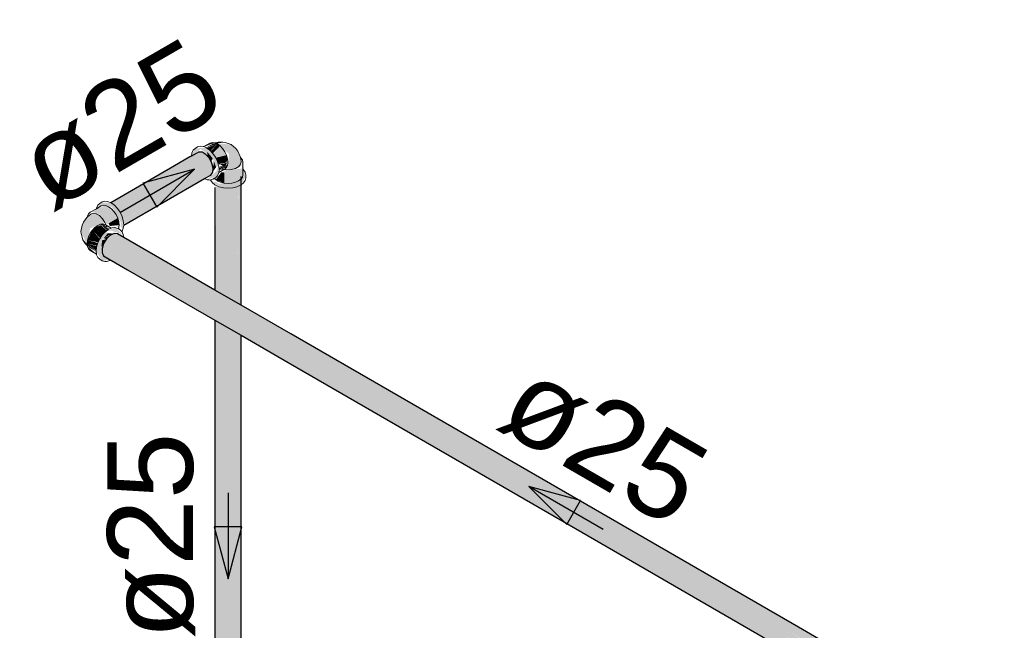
# Model space of a CAD drawing. Header units: millimetres. Extents: x 567 to 934, y -1 to 364.
# Tile 773 of 1056: x 752.28 to 754.58, y 136.2 to 137.63. Entities that reach past the tile are written whole.
import ezdxf

# ---------------------------------------------------------------- set-up
doc = ezdxf.new("R2010")
doc.units = ezdxf.units.MM
doc.header["$MEASUREMENT"] = 0
doc.linetypes.add('NULL', pattern=[0])
for name, color, linetype, lineweight in [('AF-Condutos', 140, 'Continuous', 25), ('AF-Conexões', 152, 'Continuous', 18), ('AF-Sentido conduto', 140, 'Continuous', 30), ('AF-Textos conduto', 7, 'Continuous', 9)]:
    doc.layers.add(name, color=color, linetype=linetype, lineweight=lineweight)
doc.styles.add('Arial', font='arial.ttf')

msp = doc.modelspace()

# ---------------------------------------------------------------- hatches: boundary and pattern name
at = {"layer": 'AF-Condutos', "linetype": 'Continuous'}
for points in [[(752.4912, 137.2008), (752.5029, 137.1915), (752.7213, 137.3042), (752.7131, 137.3132), (752.6959, 137.3189)], [(752.7229, 137.2644), (752.7301, 137.2815), (752.7213, 137.3042), (752.5037, 137.1919), (752.5165, 137.171), (752.6948, 137.2632), (752.5201, 137.16), (752.7051, 137.2589), (752.5213, 137.1517)], [(752.6948, 137.2632), (752.5168, 137.1711), (752.5201, 137.1603)], [(752.7051, 137.2589), (752.5204, 137.1602), (752.5213, 137.1518)], [(752.7247, 137.2653), (752.7096, 137.2569), (752.5214, 137.148)], [(752.5217, 137.1481), (752.7096, 137.2569), (752.5218, 137.1519)], [(752.7363, 137.2373), (752.7343, 137.2427), (752.736, 136.9959)], [(752.7343, 136.9968), (752.736, 136.9959), (752.7343, 137.2364)], [(752.7363, 136.9957), (752.7432, 136.9917), (752.7432, 137.2405), (752.7364, 137.2374)], [(752.7788, 137.235), (752.7432, 137.2384), (752.7432, 136.9917), (752.787, 136.9664), (752.7886, 137.2387), (752.7857, 137.238)], [(752.787, 136.9664), (752.7887, 136.9654), (752.7887, 137.2477)], [(752.7887, 137.2376), (752.7887, 136.9654), (752.795, 136.9618), (752.7951, 137.2425), (752.7945, 137.242)], [(752.5083, 137.1273), (752.4988, 137.129), (752.4813, 137.1168), (752.4709, 137.0943), (752.4746, 137.0766), (754.5454, 135.881), (754.5522, 135.9066), (754.0601, 136.1942), (754.5583, 135.9174), (754.067, 136.1974), (754.5584, 135.9175), (754.5585, 135.9176), (754.0737, 136.2005), (754.5656, 135.9263), (754.0799, 136.2034), (754.5657, 135.9264), (754.5762, 135.9334)], [(752.7343, 135.6139), (752.7363, 135.6045), (752.7539, 135.5944), (752.7788, 135.5951), (752.7839, 136.4529), (752.7845, 136.8976), (752.7343, 136.9266)], [(752.7887, 135.5997), (752.7888, 135.6277), (752.7887, 136.8952), (752.7845, 136.8976), (752.7839, 136.4529), (752.7788, 135.5951)], [(752.7945, 135.6063), (752.7945, 136.4316), (752.7936, 136.8924), (752.7887, 136.8952), (752.7888, 135.6277), (752.7887, 135.5997)], [(752.7945, 135.6063), (752.7948, 136.431), (752.7945, 136.8918), (752.7936, 136.8924), (752.7945, 136.4316)], [(752.7948, 136.431), (752.795, 136.8916), (752.7945, 136.8918)], [(752.7951, 135.6136), (752.7951, 136.4303), (752.795, 136.8915), (752.7945, 135.6251)]]:
    msp.add_hatch(color=151, dxfattribs=at).paths.add_polyline_path(points)
at = {"layer": 'AF-Conexões', "linetype": 'Continuous'}
for points in [[(752.6793, 137.3094), (752.7012, 137.3262), (752.7294, 137.3034), (752.737, 137.2837), (752.7429, 137.2871), (752.74, 137.297), (752.7292, 137.3157), (752.7145, 137.3288), (752.6878, 137.3274)], [(752.7089, 137.3312), (752.7336, 137.3406), (752.7276, 137.3412)], [(752.7308, 137.339), (752.7139, 137.3292), (752.7399, 137.3379)], [(752.7399, 137.3379), (752.7149, 137.3284), (752.7188, 137.3256)], [(752.7194, 137.326), (752.7238, 137.3215), (752.7399, 137.3379)], [(752.7245, 137.3206), (752.7463, 137.3332), (752.7399, 137.3379)], [(752.7255, 137.3212), (752.7292, 137.3157), (752.7463, 137.3332)], [(752.7302, 137.3142), (752.7353, 137.3068), (752.7612, 137.3114), (752.7463, 137.3332)], [(752.7936, 137.3062), (752.7879, 137.3206), (752.772, 137.3362), (752.7377, 137.3395), (752.7672, 137.3144), (752.7667, 137.3044), (752.7598, 137.2816), (752.7724, 137.2778), (752.7933, 137.284)], [(752.7162, 137.3098), (752.7253, 137.2968), (752.7294, 137.3034), (752.7162, 137.3198)], [(752.7997, 137.2951), (752.795, 137.3051), (752.7975, 137.2803), (752.7559, 137.2757), (752.7559, 137.2463), (752.7441, 137.2448), (752.7343, 137.2505), (752.7288, 137.2468), (752.7541, 137.2356), (752.7757, 137.2356), (752.7943, 137.2419), (752.8051, 137.2594)], [(752.7397, 137.2976), (752.7637, 137.3031), (752.7612, 137.3114), (752.7358, 137.3057)], [(752.7429, 137.2911), (752.7637, 137.3031), (752.7398, 137.2976)], [(752.7637, 137.3031), (752.7419, 137.2905), (752.7613, 137.2944)], [(752.7162, 137.2541), (752.74, 137.263), (752.743, 137.2862), (752.738, 137.2744)], [(752.7293, 137.2727), (752.737, 137.2837), (752.7317, 137.2976)], [(752.7386, 137.2522), (752.7997, 137.2773), (752.7348, 137.2556)], [(752.7531, 137.2886), (752.7434, 137.283), (752.7612, 137.2876), (752.7613, 137.2934), (752.7427, 137.2896)], [(752.7437, 137.2759), (752.7612, 137.283), (752.7637, 137.2884)], [(752.744, 137.277), (752.7637, 137.2884), (752.7445, 137.2823)], [(752.7362, 137.2546), (752.7559, 137.2463), (752.7559, 137.2711), (752.7491, 137.2717)], [(752.7536, 137.2468), (752.7945, 137.2553), (752.7951, 137.2743)], [(752.4575, 137.1859), (752.4484, 137.18), (752.4671, 137.172), (752.482, 137.1502), (752.5075, 137.1649), (752.4862, 137.197)], [(752.4578, 137.1882), (752.4688, 137.1931), (752.4938, 137.1914), (752.5146, 137.1553), (752.5146, 137.1441), (752.5205, 137.1411), (752.5176, 137.1686), (752.5068, 137.1873), (752.4921, 137.2004), (752.4715, 137.2009)], [(752.511, 137.1469), (752.4588, 137.1873), (752.51, 137.1419)], [(752.4368, 137.1675), (752.4272, 137.1554), (752.4215, 137.1339), (752.4359, 137.1025), (752.4428, 137.1406), (752.4518, 137.1451), (752.4749, 137.1506), (752.4719, 137.1634), (752.4561, 137.1784)], [(752.5108, 137.1488), (752.5075, 137.1649), (752.486, 137.1524), (752.4889, 137.1463)], [(752.4711, 137.1252), (752.4544, 137.1432), (752.4484, 137.137), (752.4661, 137.1178)], [(752.4683, 137.1484), (752.4544, 137.1432), (752.4762, 137.1306), (752.4819, 137.1356)], [(752.4752, 137.1312), (752.4544, 137.1432), (752.4711, 137.1253)], [(752.4879, 137.1395), (752.473, 137.1512), (752.4671, 137.1506)], [(752.4868, 137.1392), (752.4671, 137.1506), (752.482, 137.137)], [(752.5205, 137.1266), (752.5009, 137.1427), (752.4793, 137.1337), (752.4921, 137.1354)], [(752.4615, 137.1086), (752.4654, 137.1168), (752.4484, 137.137), (752.437, 137.1131)], [(752.4912, 137.067), (752.4688, 137.0799), (752.4713, 137.1134), (752.4845, 137.1298), (752.4786, 137.1332), (752.4715, 137.1257), (752.4607, 137.107), (752.4568, 137.0878), (752.4713, 137.0653)], [(752.4689, 137.0968), (752.4807, 137.1159), (752.4713, 137.1134)], [(752.4718, 137.0821), (752.5215, 137.1184), (752.5163, 137.1227)], [(752.4941, 137.1289), (752.4845, 137.1298), (752.4752, 137.1182)], [(752.4979, 137.1286), (752.4752, 137.1182), (752.4802, 137.1158)], [(752.4588, 137.1005), (752.437, 137.1131), (752.4361, 137.1053)], [(752.4567, 137.0934), (752.4584, 137.0994), (752.4361, 137.1053)], [(752.4361, 137.1053), (752.4568, 137.0883), (752.4573, 137.093)], [(752.4397, 137.0968), (752.4567, 137.087), (752.4361, 137.1053)], [(752.4578, 137.1011), (752.4607, 137.107), (752.437, 137.1131)], [(752.4575, 137.0817), (752.437, 137.0984), (752.4394, 137.093)]]:
    msp.add_hatch(color=161, dxfattribs=at).paths.add_polyline_path(points)

# ---------------------------------------------------------------- linework, layer by layer
at = {"layer": 'AF-Condutos'}
for p, q in [((752.676, 137.3075), (752.6399, 137.2866)), ((752.6774, 137.3083), (752.676, 137.3075)), ((752.6791, 137.3092), (752.6774, 137.3083)), ((752.6793, 137.3094), (752.6791, 137.3092)), ((752.6959, 137.3189), (752.6793, 137.3094)), ((752.7041, 137.3184), (752.6959, 137.3189)), ((752.7131, 137.3132), (752.7041, 137.3184)), ((752.7213, 137.3042), (752.7131, 137.3132)), ((752.7273, 137.293), (752.7213, 137.3042)), ((752.6399, 137.2866), (752.4912, 137.2008)), ((752.7301, 137.2815), (752.7273, 137.293)), ((752.7292, 137.2717), (752.7301, 137.2815)), ((752.5214, 137.148), (752.7099, 137.2568)), ((752.7099, 137.2568), (752.7247, 137.2653)), ((752.7247, 137.2653), (752.7292, 137.2717)), ((752.7951, 137.1026), (752.7951, 137.2616)), ((752.7343, 137.2364), (752.7343, 137.108)), ((752.4813, 137.1168), (752.4746, 137.1059)), ((752.4898, 137.1249), (752.4813, 137.1168)), ((752.4988, 137.129), (752.4898, 137.1249)), ((752.5066, 137.1283), (752.4988, 137.129)), ((752.5214, 137.1198), (752.5066, 137.1283)), ((752.7343, 136.9968), (752.5214, 137.1198)), ((752.4746, 137.1059), (752.4709, 137.0943)), ((752.4709, 137.0943), (752.4709, 137.0839)), ((752.7343, 137.108), (752.7343, 136.9968)), ((752.7951, 136.9617), (752.7951, 137.1026)), ((752.4709, 137.0839), (752.4746, 137.0766)), ((752.4746, 137.0766), (752.4912, 137.067)), ((752.4912, 137.067), (752.4914, 137.0668)), ((752.4914, 137.0668), (752.493, 137.0659)), ((752.493, 137.0659), (752.5306, 137.0442)), ((752.5306, 137.0442), (752.7343, 136.9266)), ((752.7951, 136.9617), (752.7343, 136.9968)), ((752.9112, 136.8947), (752.7951, 136.9617)), ((752.7343, 136.9266), (752.7343, 136.5529)), ((752.7343, 136.9266), (752.7951, 136.8915)), ((752.7951, 136.4303), (752.7951, 136.8915)), ((752.7951, 136.8915), (752.9051, 136.828)), ((753.5872, 136.5044), (752.9112, 136.8947)), ((752.9051, 136.828), (753.5462, 136.4579)), ((752.7343, 136.5529), (752.7343, 135.6266)), ((754.0957, 136.2108), (753.5872, 136.5044)), ((753.5462, 136.4579), (754.0285, 136.1794)), ((752.7951, 135.6242), (752.7951, 136.4303)), ((754.5762, 135.9334), (754.0957, 136.2108))]:
    msp.add_line(p, q, dxfattribs=at)
at = {"layer": 'AF-Conexões'}
for p, q in [((752.6831, 137.3231), (752.6816, 137.3198)), ((752.6878, 137.3274), (752.6831, 137.3231)), ((752.6937, 137.3308), (752.6878, 137.3274)), ((752.6998, 137.3327), (752.6937, 137.3308)), ((752.7069, 137.332), (752.6998, 137.3327)), ((752.7083, 137.3314), (752.7069, 137.332)), ((752.7226, 137.3396), (752.7083, 137.3314)), ((752.7145, 137.3288), (752.7083, 137.3314)), ((752.7221, 137.3232), (752.7145, 137.3288)), ((752.7292, 137.3157), (752.7221, 137.3232)), ((752.7276, 137.3412), (752.7226, 137.3396)), ((752.7336, 137.3406), (752.7276, 137.3412)), ((752.735, 137.34), (752.7336, 137.3406)), ((752.7421, 137.3416), (752.735, 137.34)), ((752.7353, 137.3398), (752.735, 137.34)), ((752.7353, 137.3398), (752.7478, 137.3413)), ((752.7399, 137.3379), (752.7353, 137.3398)), ((752.7394, 137.3402), (752.7354, 137.3398)), ((752.7478, 137.3413), (752.7394, 137.3402)), ((752.7463, 137.3332), (752.7399, 137.3379)), ((752.7527, 137.3419), (752.7421, 137.3416)), ((752.7522, 137.327), (752.7463, 137.3332)), ((752.7573, 137.3195), (752.7522, 137.327)), ((752.7581, 137.3413), (752.7527, 137.3419)), ((752.7626, 137.3393), (752.7581, 137.3413)), ((752.7673, 137.3378), (752.7626, 137.3393)), ((752.772, 137.3362), (752.7673, 137.3378)), ((752.783, 137.3269), (752.772, 137.3362)), ((752.7879, 137.3206), (752.783, 137.3269)), ((752.6802, 137.3166), (752.6793, 137.3094)), ((752.6816, 137.3198), (752.6802, 137.3166)), ((752.7353, 137.3068), (752.7292, 137.3157)), ((752.74, 137.297), (752.7353, 137.3068)), ((752.7612, 137.3114), (752.7573, 137.3195)), ((752.7637, 137.3031), (752.7612, 137.3114)), ((752.7645, 137.2953), (752.7637, 137.3031)), ((752.7932, 137.3085), (752.7879, 137.3206)), ((752.7933, 137.3076), (752.7932, 137.3085)), ((752.7936, 137.3062), (752.7933, 137.3076)), ((752.7953, 137.2965), (752.7936, 137.3062)), ((752.795, 137.3051), (752.7936, 137.3062)), ((752.7985, 137.3003), (752.795, 137.3051)), ((752.7997, 137.2951), (752.7985, 137.3003)), ((752.7429, 137.2871), (752.74, 137.297)), ((752.743, 137.2862), (752.7429, 137.2871)), ((752.7439, 137.2778), (752.743, 137.2862)), ((752.7431, 137.2711), (752.7553, 137.2781)), ((752.7431, 137.2711), (752.7439, 137.2778)), ((752.7514, 137.2787), (752.7553, 137.2781)), ((752.7553, 137.2781), (752.7573, 137.2793)), ((752.7553, 137.2781), (752.7618, 137.2772)), ((752.7573, 137.2793), (752.7612, 137.283)), ((752.7612, 137.283), (752.7637, 137.2884)), ((752.7618, 137.2772), (752.7724, 137.2778)), ((752.7637, 137.2884), (752.7641, 137.2913)), ((752.7641, 137.2913), (752.7645, 137.2953)), ((752.7724, 137.2778), (752.7821, 137.2804)), ((752.7821, 137.2804), (752.7897, 137.2848)), ((752.7897, 137.2848), (752.7943, 137.2903)), ((752.7943, 137.2903), (752.7953, 137.2965)), ((752.7997, 137.2786), (752.7997, 137.2951)), ((752.7997, 137.2657), (752.7997, 137.2786)), ((752.8009, 137.2777), (752.7997, 137.2786)), ((752.8051, 137.2719), (752.8009, 137.2777)), ((752.7099, 137.2568), (752.7162, 137.2541)), ((752.7162, 137.2541), (752.7205, 137.2537)), ((752.7205, 137.2537), (752.7233, 137.2534)), ((752.7233, 137.2534), (752.7244, 137.2538)), ((752.7244, 137.2538), (752.7294, 137.2553)), ((752.7244, 137.2538), (752.7245, 137.2533)), ((752.7245, 137.2533), (752.7247, 137.2526)), ((752.7247, 137.2526), (752.7288, 137.2468)), ((752.7294, 137.2553), (752.7334, 137.2576)), ((752.7334, 137.2576), (752.7343, 137.2581)), ((752.7334, 137.2576), (752.7337, 137.2572)), ((752.7337, 137.2572), (752.7343, 137.2563)), ((752.7343, 137.2581), (752.7353, 137.2587)), ((752.7343, 137.2563), (752.7348, 137.2556)), ((752.7348, 137.2556), (752.7362, 137.2546)), ((752.7353, 137.2587), (752.74, 137.263)), ((752.7362, 137.2546), (752.7403, 137.2515)), ((752.74, 137.263), (752.7429, 137.2695)), ((752.7429, 137.2695), (752.7431, 137.2711)), ((752.7895, 137.2515), (752.795, 137.2556)), ((752.795, 137.2556), (752.7951, 137.2558)), ((752.7951, 137.2558), (752.7985, 137.2605)), ((752.7985, 137.2605), (752.7997, 137.2657)), ((752.8009, 137.2468), (752.8051, 137.2526)), ((752.8065, 137.2657), (752.8051, 137.2719)), ((752.8051, 137.2526), (752.8065, 137.2589)), ((752.8065, 137.2589), (752.8065, 137.2657)), ((752.7288, 137.2468), (752.7343, 137.2427)), ((752.7343, 137.2427), (752.7354, 137.2419)), ((752.7354, 137.2419), (752.7441, 137.238)), ((752.7403, 137.2515), (752.7407, 137.2513)), ((752.7407, 137.2513), (752.7459, 137.249)), ((752.7441, 137.238), (752.7541, 137.2356)), ((752.7459, 137.249), (752.7475, 137.2483)), ((752.7475, 137.2483), (752.7559, 137.2463)), ((752.7541, 137.2356), (752.7649, 137.2348)), ((752.7559, 137.2463), (752.7649, 137.2456)), ((752.7649, 137.2456), (752.7739, 137.2463)), ((752.7649, 137.2348), (752.7757, 137.2356)), ((752.7739, 137.2463), (752.7823, 137.2483)), ((752.7757, 137.2356), (752.7857, 137.238)), ((752.7823, 137.2483), (752.7895, 137.2515)), ((752.7857, 137.238), (752.7943, 137.2419)), ((752.7943, 137.2419), (752.7951, 137.2425)), ((752.7951, 137.2425), (752.8009, 137.2468)), ((752.4576, 137.1866), (752.4433, 137.1784)), ((752.4688, 137.1931), (752.4576, 137.1866)), ((752.4578, 137.1882), (752.4576, 137.1866)), ((752.4607, 137.1947), (752.4578, 137.1882)), ((752.4654, 137.199), (752.4607, 137.1947)), ((752.4713, 137.2024), (752.4654, 137.199)), ((752.4739, 137.1947), (752.4688, 137.1931)), ((752.4774, 137.2043), (752.4713, 137.2024)), ((752.4796, 137.1941), (752.4739, 137.1947)), ((752.4845, 137.2036), (752.4774, 137.2043)), ((752.4798, 137.1941), (752.4796, 137.1941)), ((752.4862, 137.1914), (752.4798, 137.1941)), ((752.4912, 137.2008), (752.4845, 137.2036)), ((752.4926, 137.1867), (752.4862, 137.1914)), ((752.4921, 137.2004), (752.4912, 137.2008)), ((752.4997, 137.1948), (752.4921, 137.2004)), ((752.4985, 137.1805), (752.4926, 137.1867)), ((752.5068, 137.1873), (752.4997, 137.1948)), ((752.5129, 137.1784), (752.5068, 137.1873)), ((752.435, 137.166), (752.4272, 137.1554)), ((752.4357, 137.1666), (752.435, 137.166)), ((752.4368, 137.1675), (752.4357, 137.1666)), ((752.4443, 137.1739), (752.4368, 137.1675)), ((752.437, 137.1693), (752.4368, 137.1675)), ((752.4394, 137.1748), (752.437, 137.1693)), ((752.4433, 137.1784), (752.4394, 137.1748)), ((752.4501, 137.1761), (752.4443, 137.1739)), ((752.4572, 137.1749), (752.4501, 137.1761)), ((752.4648, 137.1705), (752.4572, 137.1749)), ((752.4719, 137.1634), (752.4648, 137.1705)), ((752.4777, 137.1545), (752.4719, 137.1634)), ((752.5036, 137.173), (752.4985, 137.1805)), ((752.5075, 137.1649), (752.5036, 137.173)), ((752.51, 137.1566), (752.5075, 137.1649)), ((752.5176, 137.1686), (752.5129, 137.1784)), ((752.5205, 137.1587), (752.5176, 137.1686)), ((752.4241, 137.148), (752.4215, 137.1339)), ((752.4272, 137.1554), (752.4241, 137.148)), ((752.4544, 137.1432), (752.4484, 137.137)), ((752.4607, 137.1479), (752.4544, 137.1432)), ((752.4645, 137.1494), (752.4607, 137.1479)), ((752.4671, 137.1506), (752.4645, 137.1494)), ((752.473, 137.1512), (752.4671, 137.1506)), ((752.4781, 137.1496), (752.473, 137.1512)), ((752.4802, 137.1484), (752.4777, 137.1545)), ((752.4802, 137.1484), (752.4781, 137.1496)), ((752.4862, 137.1388), (752.4793, 137.1337)), ((752.4923, 137.1414), (752.4802, 137.1484)), ((752.4817, 137.1447), (752.4802, 137.1484)), ((752.4923, 137.1414), (752.4862, 137.1388)), ((752.4938, 137.142), (752.4923, 137.1414)), ((752.5009, 137.1427), (752.4938, 137.142)), ((752.507, 137.1408), (752.5009, 137.1427)), ((752.509, 137.1397), (752.507, 137.1408)), ((752.509, 137.1397), (752.5092, 137.1402)), ((752.5129, 137.1374), (752.509, 137.1397)), ((752.5092, 137.1402), (752.5096, 137.1412)), ((752.5096, 137.1412), (752.51, 137.1419)), ((752.5101, 137.1548), (752.51, 137.1566)), ((752.51, 137.1419), (752.5102, 137.1436)), ((752.5108, 137.1492), (752.5101, 137.1548)), ((752.5102, 137.1436), (752.5108, 137.1488)), ((752.5108, 137.1488), (752.5108, 137.1492)), ((752.5176, 137.1346), (752.5205, 137.1411)), ((752.5215, 137.1494), (752.5205, 137.1587)), ((752.5205, 137.1411), (752.5214, 137.148)), ((752.5214, 137.148), (752.5215, 137.1494)), ((752.4215, 137.1339), (752.4225, 137.129)), ((752.4225, 137.129), (752.4236, 137.1242)), ((752.4236, 137.1242), (752.4241, 137.1193)), ((752.4241, 137.1193), (752.4263, 137.1143)), ((752.4394, 137.1214), (752.437, 137.1131)), ((752.4433, 137.1295), (752.4394, 137.1214)), ((752.4484, 137.137), (752.4433, 137.1295)), ((752.4654, 137.1168), (752.4607, 137.107)), ((752.4715, 137.1257), (752.4654, 137.1168)), ((752.4786, 137.1332), (752.4715, 137.1257)), ((752.4793, 137.1337), (752.4786, 137.1332)), ((752.5167, 137.1339), (752.5129, 137.1374)), ((752.5167, 137.1339), (752.5171, 137.1342)), ((752.5176, 137.1331), (752.5167, 137.1339)), ((752.5171, 137.1342), (752.5176, 137.1346)), ((752.5187, 137.1305), (752.5176, 137.1331)), ((752.5205, 137.1266), (752.5187, 137.1305)), ((752.5214, 137.1198), (752.5205, 137.1266)), ((752.4263, 137.1143), (752.4318, 137.1053)), ((752.4292, 137.1103), (752.4344, 137.1036)), ((752.4368, 137.1003), (752.4292, 137.1103)), ((752.4318, 137.1053), (752.4368, 137.1)), ((752.4344, 137.1036), (752.4367, 137.1003)), ((752.437, 137.1131), (752.4361, 137.1053)), ((752.4361, 137.1053), (752.4368, 137.1003)), ((752.4368, 137.1003), (752.4368, 137.1)), ((752.4368, 137.1), (752.437, 137.0984)), ((752.437, 137.0984), (752.4394, 137.093)), ((752.4394, 137.093), (752.4433, 137.0893)), ((752.4578, 137.0971), (752.4568, 137.0878)), ((752.4607, 137.107), (752.4578, 137.0971)), ((752.4433, 137.0893), (752.4576, 137.0811)), ((752.4568, 137.0878), (752.4576, 137.0811)), ((752.4576, 137.0811), (752.4578, 137.0795)), ((752.4578, 137.0795), (752.4607, 137.073)), ((752.4607, 137.073), (752.4654, 137.0687)), ((752.4654, 137.0687), (752.4713, 137.0653)), ((752.4713, 137.0653), (752.4774, 137.0634)), ((752.4774, 137.0634), (752.4809, 137.0638)), ((752.4809, 137.0638), (752.4845, 137.0641)), ((752.4845, 137.0641), (752.4912, 137.067))]:
    msp.add_line(p, q, dxfattribs=at)
at = {"layer": 'AF-Sentido conduto'}
for p, q in [((752.6869, 137.2789), (752.5662, 137.2465)), ((752.5986, 137.1905), (752.6869, 137.2789)), ((752.5662, 137.2465), (752.5986, 137.1905)), ((753.4668, 136.5386), (753.5552, 136.4502)), ((753.5876, 136.5062), (753.4668, 136.5386)), ((753.5552, 136.4502), (753.5876, 136.5062)), ((752.7972, 136.4446), (752.7325, 136.4446)), ((752.7325, 136.4446), (752.7649, 136.3239)), ((752.7649, 136.3239), (752.7972, 136.4446))]:
    msp.add_line(p, q, dxfattribs=at)
for points in [[(752.5137, 137.1789), (752.6869, 137.2789)], [(752.7649, 136.5239), (752.7649, 136.3239)], [(753.64, 136.4386), (753.4668, 136.5386)]]:
    msp.add_lwpolyline(points, dxfattribs=at)

# ---------------------------------------------------------------- texts
at = {"layer": 'AF-Textos conduto', "linetype": 'NULL', "char_height": 0.2, "width": 0.962805, "attachment_point": 8, "line_spacing_factor": 0.6, "style": 'Arial'}
for insert, rotation in [((752.562, 137.2952), 30.0001), ((753.5917, 136.5549), 329.9999), ((752.6883, 136.4239), 90.0002)]:
    msp.add_mtext('ø25', dxfattribs=dict(at, insert=insert, rotation=rotation))

doc.saveas('drawing.dxf')
